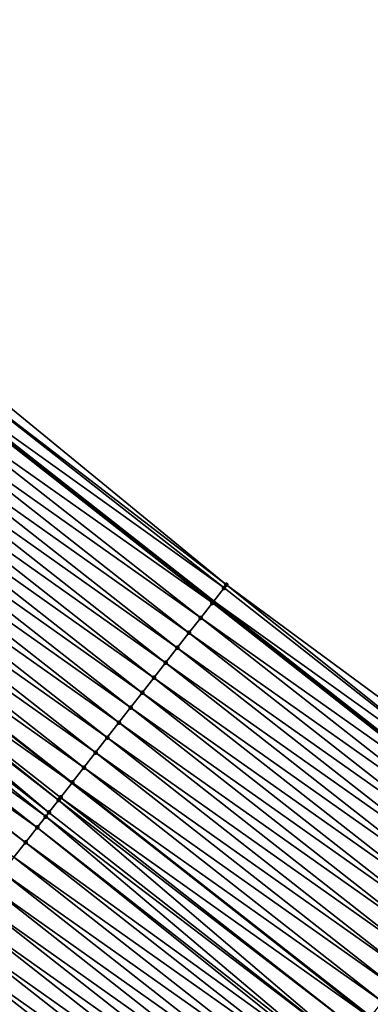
# Model space of a CAD drawing. Header units: feet. Extents: x 2017353 to 2024169, y 808050 to 818690.
# Tile 280 of 305: x 2022533 to 2022551, y 814265 to 814317. Entities that reach past the tile are written whole.
import ezdxf

# ---------------------------------------------------------------- set-up
doc = ezdxf.new("R2010")
doc.units = ezdxf.units.FT
doc.header["$MEASUREMENT"] = 0
for name, color, linetype, lineweight in [('EP_Travel Lane', 172, 'Continuous', 53), ('SB-Road Shots', 141, 'Continuous', 100), ('SB-Road X-Section', 40, 'Continuous', 13), ('STRIPING', 60, 'Continuous', 53)]:
    doc.layers.add(name, color=color, linetype=linetype, lineweight=lineweight)
doc.layers.add('I-77-MM15-17_SB-Surface-BORDER', color=7, linetype='Continuous')
doc.layers.add('I-77-MM15-17_SB-Surface-TIN', color=7, linetype='Continuous')

msp = doc.modelspace()

# ---------------------------------------------------------------- linework, layer by layer
at = {"layer": 'EP_Travel Lane'}
msp.add_polyline3d([(2022363.896363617, 814415.7639268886, 276.2497545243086), (2022380.475366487, 814404.5971398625, 276.9193262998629), (2022397.056419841, 814393.4289717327, 277.5037378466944), (2022413.695736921, 814381.9513699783, 278.0654989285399), (2022430.111499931, 814370.5480351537, 278.7647199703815), (2022446.704739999, 814358.8620513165, 279.463305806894), (2022462.860096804, 814347.0992825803, 280.2728093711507), (2022479.015040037, 814335.336814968, 281.0970606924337), (2022495.231312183, 814323.0995666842, 281.8329891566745), (2022511.114236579, 814310.9648094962, 282.5260936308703), (2022527.098091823, 814298.6690633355, 283.2363162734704), (2022542.824971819, 814286.3335518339, 283.9437080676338), (2022558.550940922, 814273.9987547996, 284.6837772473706)], dxfattribs=at)
at = {"layer": 'I-77-MM15-17_SB-Surface-BORDER', "color": 3, "linetype": 'Continuous', "lineweight": -3}
msp.add_polyline3d([(2022415.818784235, 814385.0179235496, 278.2453278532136), (2022432.144824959, 814373.4822830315, 278.8895506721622), (2022448.637267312, 814361.5260896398, 279.6009175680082), (2022464.737503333, 814349.6879158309, 280.4163414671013), (2022480.715725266, 814337.6839108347, 281.2632511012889), (2022496.844530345, 814325.220285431, 281.9948351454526), (2022512.335371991, 814312.5706834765, 282.6588594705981), (2022528.022198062, 814299.852976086, 283.3362702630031), (2022543.494054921, 814287.1911650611, 284.0234243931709), (2022559.589401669, 814275.3295919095, 284.8034136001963)], dxfattribs=at)
at = {"layer": 'I-77-MM15-17_SB-Surface-TIN', "color": 128, "linetype": 'Continuous', "lineweight": -3}
for points in [[(2022543.494054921, 814287.1911650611, 284.0234243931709), (2022528.022198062, 814299.852976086, 283.3362702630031), (2022527.639961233, 814299.3632832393, 283.2950553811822)], [(2022543.366695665, 814287.0279540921, 284.0088566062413), (2022527.639961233, 814299.3632832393, 283.2950553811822), (2022527.098091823, 814298.6690633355, 283.2363162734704)], [(2022543.366695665, 814287.0279540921, 284.0088566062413), (2022543.494054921, 814287.1911650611, 284.0234243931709), (2022527.639961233, 814299.3632832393, 283.2950553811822)], [(2022542.751598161, 814286.2394986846, 283.9348840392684), (2022527.024660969, 814298.5749868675, 283.2283563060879), (2022526.409673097, 814297.7864454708, 283.1504510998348)], [(2022527.024660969, 814298.5749868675, 283.2283563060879), (2022542.824971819, 814286.3335518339, 283.9437080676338), (2022527.098091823, 814298.6690633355, 283.2363162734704)], [(2022542.751598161, 814286.2394986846, 283.9348840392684), (2022542.824971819, 814286.3335518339, 283.9437080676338), (2022527.024660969, 814298.5749868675, 283.2283563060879)], [(2022543.366695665, 814287.0279540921, 284.0088566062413), (2022527.098091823, 814298.6690633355, 283.2363162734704), (2022542.824971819, 814286.3335518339, 283.9437080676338)], [(2022542.136684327, 814285.4508992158, 283.8543228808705), (2022526.409673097, 814297.7864454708, 283.1504510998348), (2022525.794829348, 814296.9977910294, 283.0673758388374)], [(2022542.136684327, 814285.4508992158, 283.8543228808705), (2022542.751598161, 814286.2394986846, 283.9348840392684), (2022526.409673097, 814297.7864454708, 283.1504510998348)], [(2022541.521882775, 814284.6622116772, 283.7697338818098), (2022525.794829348, 814296.9977910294, 283.0673758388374), (2022525.179887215, 814296.2092137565, 282.9878298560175)], [(2022541.521882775, 814284.6622116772, 283.7697338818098), (2022542.136684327, 814285.4508992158, 283.8543228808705), (2022525.794829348, 814296.9977910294, 283.0673758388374)], [(2022540.906948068, 814283.8736285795, 283.6899214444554), (2022525.179887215, 814296.2092137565, 282.9878298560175), (2022524.564872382, 814295.4206935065, 282.9108917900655)], [(2022540.906948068, 814283.8736285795, 283.6899214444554), (2022541.521882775, 814284.6622116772, 283.7697338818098), (2022525.179887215, 814296.2092137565, 282.9878298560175)], [(2022540.291861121, 814283.0851648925, 283.6155702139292), (2022524.564872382, 814295.4206935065, 282.9108917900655), (2022523.94982027, 814294.6322024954, 282.8352909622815)], [(2022540.291861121, 814283.0851648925, 283.6155702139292), (2022540.906948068, 814283.8736285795, 283.6899214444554), (2022524.564872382, 814295.4206935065, 282.9108917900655)], [(2022539.676722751, 814282.2967415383, 283.5430635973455), (2022523.94982027, 814294.6322024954, 282.8352909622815), (2022523.334778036, 814293.8437037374, 282.7593358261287)], [(2022539.676722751, 814282.2967415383, 283.5430635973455), (2022540.291861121, 814283.0851648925, 283.6155702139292), (2022523.94982027, 814294.6322024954, 282.8352909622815)], [(2022539.061576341, 814281.5083244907, 283.4708454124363), (2022523.334778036, 814293.8437037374, 282.7593358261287), (2022522.719810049, 814293.0551467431, 282.6807172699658)], [(2022539.061576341, 814281.5083244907, 283.4708454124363), (2022539.676722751, 814282.2967415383, 283.5430635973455), (2022523.334778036, 814293.8437037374, 282.7593358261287)], [(2022538.446453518, 814280.719888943, 283.3977811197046), (2022522.719810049, 814293.0551467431, 282.6807172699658), (2022522.104816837, 814292.2666095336, 282.603003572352)], [(2022538.446453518, 814280.719888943, 283.3977811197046), (2022539.061576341, 814281.5083244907, 283.4708454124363), (2022522.719810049, 814293.0551467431, 282.6807172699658)], [(2022537.831392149, 814279.9314051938, 283.322512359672), (2022522.104816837, 814292.2666095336, 282.603003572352), (2022521.489790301, 814291.478098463, 282.5264853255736)], [(2022537.831392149, 814279.9314051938, 283.322512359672), (2022538.446453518, 814280.719888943, 283.3977811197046), (2022522.104816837, 814292.2666095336, 282.603003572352)], [(2022537.216395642, 814279.1428705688, 283.2449168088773), (2022521.489790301, 814291.478098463, 282.5264853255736), (2022520.874799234, 814290.6895595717, 282.44869470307)], [(2022537.216395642, 814279.1428705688, 283.2449168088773), (2022537.831392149, 814279.9314051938, 283.322512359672), (2022521.489790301, 814291.478098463, 282.5264853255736)], [(2022536.601399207, 814278.3543358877, 283.1673186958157), (2022520.874799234, 814290.6895595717, 282.44869470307), (2022520.259834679, 814289.9009998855, 282.3699530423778)], [(2022536.601399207, 814278.3543358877, 283.1673186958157), (2022537.216395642, 814279.1428705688, 283.2449168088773), (2022520.874799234, 814290.6895595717, 282.44869470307)], [(2022535.986358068, 814277.5658362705, 283.0913242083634), (2022520.259834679, 814289.9009998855, 282.3699530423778), (2022519.644757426, 814289.1125285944, 282.2952540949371)], [(2022535.986358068, 814277.5658362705, 283.0913242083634), (2022536.601399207, 814278.3543358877, 283.1673186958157), (2022520.259834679, 814289.9009998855, 282.3699530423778)], [(2022519.029549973, 814288.3241594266, 282.2252257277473), (2022535.363581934, 814276.7675753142, 283.0170764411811), (2022519.637128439, 814289.1027522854, 282.2943856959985)], [(2022535.371243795, 814276.7773940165, 283.017953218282), (2022519.644757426, 814289.1125285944, 282.2952540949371), (2022519.637128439, 814289.1027522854, 282.2943856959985)], [(2022535.371243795, 814276.7773940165, 283.017953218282), (2022519.637128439, 814289.1027522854, 282.2943856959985), (2022535.363581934, 814276.7675753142, 283.0170764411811)], [(2022535.371243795, 814276.7773940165, 283.017953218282), (2022535.986358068, 814277.5658362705, 283.0913242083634), (2022519.644757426, 814289.1125285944, 282.2952540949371)], [(2022534.140706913, 814275.2007513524, 282.8822718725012), (2022518.846171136, 814288.0892266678, 282.205423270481), (2022518.414221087, 814287.5358855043, 282.1595533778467)], [(2022534.646922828, 814275.8492007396, 282.9355298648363), (2022519.029549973, 814288.3241594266, 282.2252257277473), (2022518.846171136, 814288.0892266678, 282.205423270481)], [(2022534.140706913, 814275.2007513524, 282.8822718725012), (2022534.646922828, 814275.8492007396, 282.9355298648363), (2022518.846171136, 814288.0892266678, 282.205423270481)], [(2022534.756046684, 814275.9890167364, 282.9475537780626), (2022535.363581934, 814276.7675753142, 283.0170764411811), (2022519.029549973, 814288.3241594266, 282.2252257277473)], [(2022534.646922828, 814275.8492007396, 282.9355298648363), (2022534.756046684, 814275.9890167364, 282.9475537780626), (2022519.029549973, 814288.3241594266, 282.2252257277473)], [(2022533.971527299, 814274.984096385, 282.8655128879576), (2022518.414221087, 814287.5358855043, 282.1595533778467), (2022517.798847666, 814286.747646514, 282.095478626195)], [(2022533.971527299, 814274.984096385, 282.8655128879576), (2022534.140706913, 814275.2007513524, 282.8822718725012), (2022518.414221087, 814287.5358855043, 282.1595533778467)], [(2022559.092816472, 814274.6931062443, 284.7446715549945), (2022543.366695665, 814287.0279540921, 284.0088566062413), (2022542.824971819, 814286.3335518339, 283.9437080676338)], [(2022559.092816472, 814274.6931062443, 284.7446715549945), (2022543.494054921, 814287.1911650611, 284.0234243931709), (2022543.366695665, 814287.0279540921, 284.0088566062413)], [(2022559.092816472, 814274.6931062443, 284.7446715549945), (2022559.589401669, 814275.3295919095, 284.8034136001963), (2022543.494054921, 814287.1911650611, 284.0234243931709)], [(2022533.5252093, 814274.4126097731, 282.8226521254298), (2022517.798847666, 814286.747646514, 282.095478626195), (2022517.183408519, 814285.9594590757, 282.0337615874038)], [(2022533.5252093, 814274.4126097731, 282.8226521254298), (2022533.971527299, 814274.984096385, 282.8655128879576), (2022517.798847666, 814286.747646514, 282.095478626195)], [(2022532.909657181, 814273.6245109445, 282.7649875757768), (2022517.183408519, 814285.9594590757, 282.0337615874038), (2022516.942179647, 814285.6505567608, 282.0102215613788)], [(2022532.909657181, 814273.6245109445, 282.7649875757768), (2022533.5252093, 814274.4126097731, 282.8226521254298), (2022517.183408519, 814285.9594590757, 282.0337615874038)], [(2022558.47758419, 814273.9047565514, 284.6755336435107), (2022542.751598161, 814286.2394986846, 283.9348840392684), (2022542.136684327, 814285.4508992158, 283.8543228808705)], [(2022542.751598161, 814286.2394986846, 283.9348840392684), (2022558.550940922, 814273.9987547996, 284.6837772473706), (2022542.824971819, 814286.3335518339, 283.9437080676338)], [(2022558.47758419, 814273.9047565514, 284.6755336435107), (2022558.550940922, 814273.9987547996, 284.6837772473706), (2022542.751598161, 814286.2394986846, 283.9348840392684)], [(2022559.092816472, 814274.6931062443, 284.7446715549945), (2022542.824971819, 814286.3335518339, 283.9437080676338), (2022558.550940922, 814273.9987547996, 284.6837772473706)], [(2022532.294099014, 814272.8364168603, 282.7075400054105), (2022532.909657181, 814273.6245109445, 282.7649875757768), (2022516.942179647, 814285.6505567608, 282.0102215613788)], [(2022557.862539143, 814273.1162599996, 284.5996791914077), (2022542.136684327, 814285.4508992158, 283.8543228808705), (2022541.521882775, 814284.6622116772, 283.7697338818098)], [(2022557.862539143, 814273.1162599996, 284.5996791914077), (2022558.47758419, 814273.9047565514, 284.6755336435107), (2022542.136684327, 814285.4508992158, 283.8543228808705)], [(2022557.247635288, 814272.3276527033, 284.5187598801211), (2022541.521882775, 814284.6622116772, 283.7697338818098), (2022540.906948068, 814283.8736285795, 283.6899214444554)], [(2022557.247635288, 814272.3276527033, 284.5187598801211), (2022557.862539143, 814273.1162599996, 284.5996791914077), (2022541.521882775, 814284.6622116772, 283.7697338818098)], [(2022556.632613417, 814271.5391379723, 284.4420740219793), (2022540.906948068, 814283.8736285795, 283.6899214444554), (2022540.291861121, 814283.0851648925, 283.6155702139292)], [(2022556.632613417, 814271.5391379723, 284.4420740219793), (2022557.247635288, 814272.3276527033, 284.5187598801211), (2022540.906948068, 814283.8736285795, 283.6899214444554)], [(2022556.017550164, 814270.7506557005, 284.3668726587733), (2022540.291861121, 814283.0851648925, 283.6155702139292), (2022539.676722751, 814282.2967415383, 283.5430635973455)], [(2022556.017550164, 814270.7506557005, 284.3668726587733), (2022556.632613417, 814271.5391379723, 284.4420740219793), (2022540.291861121, 814283.0851648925, 283.6155702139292)], [(2022555.402526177, 814269.9621426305, 284.2902627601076), (2022539.676722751, 814282.2967415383, 283.5430635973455), (2022539.061576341, 814281.5083244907, 283.4708454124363)], [(2022555.402526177, 814269.9621426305, 284.2902627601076), (2022556.017550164, 814270.7506557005, 284.3668726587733), (2022539.676722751, 814282.2967415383, 283.5430635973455)], [(2022554.78753529, 814269.1736035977, 284.2124654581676), (2022539.061576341, 814281.5083244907, 283.4708454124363), (2022538.446453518, 814280.719888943, 283.3977811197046)], [(2022554.78753529, 814269.1736035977, 284.2124654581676), (2022555.402526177, 814269.9621426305, 284.2902627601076), (2022539.061576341, 814281.5083244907, 283.4708454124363)], [(2022554.172567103, 814268.3850467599, 284.1338538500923), (2022538.446453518, 814280.719888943, 283.3977811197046), (2022537.831392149, 814279.9314051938, 283.322512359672)], [(2022554.172567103, 814268.3850467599, 284.1338538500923), (2022554.78753529, 814269.1736035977, 284.2124654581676), (2022538.446453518, 814280.719888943, 283.3977811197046)], [(2022553.557572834, 814267.5965103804, 284.0561778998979), (2022537.831392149, 814279.9314051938, 283.322512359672), (2022537.216395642, 814279.1428705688, 283.2449168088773)], [(2022553.557572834, 814267.5965103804, 284.0561778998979), (2022554.172567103, 814268.3850467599, 284.1338538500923), (2022537.831392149, 814279.9314051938, 283.322512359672)], [(2022552.942571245, 814266.8079797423, 283.9787645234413), (2022537.216395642, 814279.1428705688, 283.2449168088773), (2022536.601399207, 814278.3543358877, 283.1673186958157)], [(2022552.942571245, 814266.8079797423, 283.9787645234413), (2022553.557572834, 814267.5965103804, 284.0561778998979), (2022537.216395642, 814279.1428705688, 283.2449168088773)], [(2022552.327613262, 814266.0194149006, 283.8997868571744), (2022536.601399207, 814278.3543358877, 283.1673186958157), (2022535.986358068, 814277.5658362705, 283.0913242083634)], [(2022552.327613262, 814266.0194149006, 283.8997868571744), (2022552.942571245, 814266.8079797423, 283.9787645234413), (2022536.601399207, 814278.3543358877, 283.1673186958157)], [(2022551.712628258, 814265.2308712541, 283.8217785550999), (2022535.986358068, 814277.5658362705, 283.0913242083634), (2022535.371243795, 814276.7773940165, 283.017953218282)], [(2022551.712628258, 814265.2308712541, 283.8217785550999), (2022552.327613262, 814266.0194149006, 283.8997868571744), (2022535.986358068, 814277.5658362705, 283.0913242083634)], [(2022551.058919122, 814264.3931149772, 283.746524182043), (2022535.363581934, 814276.7675753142, 283.0170764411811), (2022534.756046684, 814275.9890167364, 282.9475537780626)], [(2022551.097450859, 814264.4424785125, 283.750671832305), (2022535.371243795, 814276.7773940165, 283.017953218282), (2022535.363581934, 814276.7675753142, 283.0170764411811)], [(2022551.097450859, 814264.4424785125, 283.750671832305), (2022535.363581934, 814276.7675753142, 283.0170764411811), (2022551.089754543, 814264.4326186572, 283.7498433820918)], [(2022551.058919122, 814264.3931149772, 283.746524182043), (2022551.089754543, 814264.4326186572, 283.7498433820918), (2022535.363581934, 814276.7675753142, 283.0170764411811)], [(2022551.097450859, 814264.4424785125, 283.750671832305), (2022551.712628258, 814265.2308712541, 283.8217785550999), (2022535.371243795, 814276.7773940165, 283.017953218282)], [(2022549.866553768, 814262.8661183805, 283.627911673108), (2022534.646922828, 814275.8492007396, 282.9355298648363), (2022534.140706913, 814275.2007513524, 282.8822718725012)], [(2022550.482034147, 814263.654273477, 283.6881497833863), (2022534.756046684, 814275.9890167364, 282.9475537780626), (2022534.646922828, 814275.8492007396, 282.9355298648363)], [(2022549.866553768, 814262.8661183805, 283.627911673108), (2022550.482034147, 814263.654273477, 283.6881497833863), (2022534.646922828, 814275.8492007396, 282.9355298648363)], [(2022550.482034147, 814263.654273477, 283.6881497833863), (2022551.058919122, 814264.3931149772, 283.746524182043), (2022534.756046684, 814275.9890167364, 282.9475537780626)], [(2022549.866553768, 814262.8661183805, 283.627911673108), (2022534.140706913, 814275.2007513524, 282.8822718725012), (2022533.971527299, 814274.984096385, 282.8655128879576)], [(2022549.25104873, 814262.0779826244, 283.5685580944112), (2022533.971527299, 814274.984096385, 282.8655128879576), (2022533.5252093, 814274.4126097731, 282.8226521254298)], [(2022549.25104873, 814262.0779826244, 283.5685580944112), (2022549.866553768, 814262.8661183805, 283.627911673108), (2022533.971527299, 814274.984096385, 282.8655128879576)], [(2022549.113369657, 814261.9017087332, 283.5556306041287), (2022533.5252093, 814274.4126097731, 282.8226521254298), (2022532.909657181, 814273.6245109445, 282.7649875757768)], [(2022549.113369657, 814261.9017087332, 283.5556306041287), (2022549.25104873, 814262.0779826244, 283.5685580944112), (2022533.5252093, 814274.4126097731, 282.8226521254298)], [(2022548.635472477, 814261.2899027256, 283.5117591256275), (2022532.909657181, 814273.6245109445, 282.7649875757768), (2022532.294099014, 814272.8364168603, 282.7075400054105)], [(2022548.635472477, 814261.2899027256, 283.5117591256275), (2022549.113369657, 814261.9017087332, 283.5556306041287), (2022532.909657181, 814273.6245109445, 282.7649875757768)], [(2022548.019874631, 814260.5018397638, 283.4557347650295), (2022532.294099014, 814272.8364168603, 282.7075400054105), (2022531.678589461, 814272.0482846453, 282.6483485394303)], [(2022548.019874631, 814260.5018397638, 283.4557347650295), (2022548.635472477, 814261.2899027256, 283.5117591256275), (2022532.294099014, 814272.8364168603, 282.7075400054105)], [(2022547.404273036, 814259.7137797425, 283.399844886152), (2022531.678589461, 814272.0482846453, 282.6483485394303), (2022531.063057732, 814271.2601698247, 282.5899525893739)], [(2022547.404273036, 814259.7137797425, 283.399844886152), (2022548.019874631, 814260.5018397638, 283.4557347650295), (2022531.678589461, 814272.0482846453, 282.6483485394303)], [(2022546.788673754, 814258.9257179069, 283.3438720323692), (2022531.063057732, 814271.2601698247, 282.5899525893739), (2022530.447544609, 814270.4720404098, 282.5308891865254)], [(2022546.788673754, 814258.9257179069, 283.3438720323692), (2022547.404273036, 814259.7137797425, 283.399844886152), (2022531.063057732, 814271.2601698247, 282.5899525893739)], [(2022546.173116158, 814258.1376233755, 283.2864038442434), (2022530.447544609, 814270.4720404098, 282.5308891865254), (2022529.83206705, 814269.6838831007, 282.4705500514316)], [(2022546.173116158, 814258.1376233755, 283.2864038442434), (2022546.788673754, 814258.9257179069, 283.3438720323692), (2022530.447544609, 814270.4720404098, 282.5308891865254)], [(2022545.557596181, 814257.3494993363, 283.227586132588), (2022529.83206705, 814269.6838831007, 282.4705500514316), (2022529.216627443, 814268.8956960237, 282.4088494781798)], [(2022545.557596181, 814257.3494993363, 283.227586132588), (2022546.173116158, 814258.1376233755, 283.2864038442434), (2022529.83206705, 814269.6838831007, 282.4705500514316)], [(2022544.942099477, 814256.5613570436, 283.1679335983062), (2022529.216627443, 814268.8956960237, 282.4088494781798), (2022528.601239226, 814268.1074686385, 282.3453054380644)], [(2022544.942099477, 814256.5613570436, 283.1679335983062), (2022545.557596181, 814257.3494993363, 283.227586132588), (2022529.216627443, 814268.8956960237, 282.4088494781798)], [(2022544.326581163, 814255.7732317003, 283.1090562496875), (2022528.601239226, 814268.1074686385, 282.3453054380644), (2022527.985868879, 814267.3192272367, 282.2811203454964)], [(2022544.326581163, 814255.7732317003, 283.1090562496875), (2022544.942099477, 814256.5613570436, 283.1679335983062), (2022528.601239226, 814268.1074686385, 282.3453054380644)], [(2022543.71099792, 814254.9851572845, 283.0525080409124), (2022527.985868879, 814267.3192272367, 282.2811203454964), (2022527.694063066, 814266.9453858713, 282.2496234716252)], [(2022543.71099792, 814254.9851572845, 283.0525080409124), (2022544.326581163, 814255.7732317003, 283.1090562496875), (2022527.985868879, 814267.3192272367, 282.2811203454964)], [(2022527.370560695, 814266.5309370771, 282.2147053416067), (2022543.388419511, 814254.5721769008, 283.0226488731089), (2022527.694063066, 814266.9453858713, 282.2496234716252)], [(2022543.71099792, 814254.9851572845, 283.0525080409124), (2022527.694063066, 814266.9453858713, 282.2496234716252), (2022543.388419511, 814254.5721769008, 283.0226488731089)], [(2022543.095426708, 814254.1970734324, 282.9955282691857), (2022527.370560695, 814266.5309370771, 282.2147053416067), (2022526.755244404, 814265.7426532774, 282.1485811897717)], [(2022543.095426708, 814254.1970734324, 282.9955282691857), (2022543.388419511, 814254.5721769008, 283.0226488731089), (2022527.370560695, 814266.5309370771, 282.2147053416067)], [(2022542.479918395, 814253.4089402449, 282.9362921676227), (2022526.755244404, 814265.7426532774, 282.1485811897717), (2022526.139755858, 814264.9545045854, 282.0886361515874)], [(2022542.479918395, 814253.4089402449, 282.9362921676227), (2022543.095426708, 814254.1970734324, 282.9955282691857), (2022526.755244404, 814265.7426532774, 282.1485811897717)]]:
    msp.add_3dface(points, dxfattribs=at)
at = {"layer": 'SB-Road Shots', "lineweight": 100}
for p in [(2022543.366695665, 814287.0279540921, 284.0088566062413), (2022543.494054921, 814287.1911650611, 284.0234243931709), (2022542.751598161, 814286.2394986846, 283.9348840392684), (2022542.136684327, 814285.4508992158, 283.8543228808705), (2022541.521882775, 814284.6622116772, 283.7697338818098), (2022540.906948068, 814283.8736285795, 283.6899214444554), (2022540.291861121, 814283.0851648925, 283.6155702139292), (2022539.676722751, 814282.2967415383, 283.5430635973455), (2022539.061576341, 814281.5083244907, 283.4708454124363), (2022538.446453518, 814280.719888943, 283.3977811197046), (2022537.831392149, 814279.9314051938, 283.322512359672), (2022537.216395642, 814279.1428705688, 283.2449168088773), (2022536.601399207, 814278.3543358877, 283.1673186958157), (2022535.986358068, 814277.5658362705, 283.0913242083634), (2022535.371243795, 814276.7773940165, 283.017953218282), (2022534.646922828, 814275.8492007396, 282.9355298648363), (2022534.756046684, 814275.9890167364, 282.9475537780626), (2022534.140706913, 814275.2007513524, 282.8822718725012), (2022533.971527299, 814274.984096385, 282.8655128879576), (2022533.5252093, 814274.4126097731, 282.8226521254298), (2022532.909657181, 814273.6245109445, 282.7649875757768)]:
    msp.add_point(p, dxfattribs=at)
at = {"layer": 'SB-Road X-Section', "extrusion": (0.7863446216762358, -0.6167726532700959, 0.03540663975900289), "elevation": 1088196.183552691, "flags": 128}
msp.add_lwpolyline([(1888944.260496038, -38269.34215681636), (1888944.053474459, -38269.3567337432), (1888943.053474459, -38269.43075272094), (1888942.053474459, -38269.5113644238), (1888941.053474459, -38269.59600649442), (1888940.053474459, -38269.6758690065), (1888939.053474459, -38269.75026688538), (1888938.053474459, -38269.82281899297), (1888937.053474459, -38269.89508248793), (1888936.053474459, -38269.96819262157), (1888935.053474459, -38270.04350860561), (1888934.053474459, -38270.12115284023), (1888933.053474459, -38270.19879963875), (1888932.053474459, -38270.27484180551), (1888931.053474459, -38270.34825882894), (1888930.053474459, -38270.41870243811), (1888929.876115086, -38270.43073389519), (1888929.053474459, -38270.48402530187), (1888928.778591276, -38270.50079480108), (1888928.053474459, -38270.54368245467), (1888927.053474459, -38270.60138318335), (1888926.053474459, -38270.65886679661), (1888925.053474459, -38270.71809539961), (1888924.053474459, -38270.77652798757), (1888923.053474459, -38270.83562844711), (1888922.053474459, -38270.89600543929), (1888921.053474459, -38270.95774472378), (1888920.053474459, -38271.02132863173), (1888919.053474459, -38271.08555399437), (1888918.053474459, -38271.15201066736), (1888917.053474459, -38271.21817630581), (1888916.053474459, -38271.27815895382), (1888915.053474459, -38271.33027365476), (1888914.053474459, -38271.38706955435), (1888913.053474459, -38271.44904286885)], dxfattribs=at)
at = {"layer": 'SB-Road X-Section', "extrusion": (0.7863446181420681, -0.6167726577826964, 0.03540663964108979), "elevation": 1088216.172730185, "flags": 128}
msp.add_lwpolyline([(1888944.867003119, -38269.26974333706), (1888944.059719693, -38269.32852223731), (1888943.059719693, -38269.39770352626), (1888942.059719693, -38269.47360556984), (1888941.059719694, -38269.55457565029), (1888940.059719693, -38269.63130962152), (1888939.059719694, -38269.70655816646), (1888938.059719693, -38269.78321613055), (1888937.059719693, -38269.86106224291), (1888936.059719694, -38269.93972317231), (1888935.059719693, -38270.01744785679), (1888934.059719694, -38270.09490980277), (1888933.059719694, -38270.17393702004), (1888932.059719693, -38270.25199426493), (1888931.059719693, -38270.32314560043), (1888930.997098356, -38270.32729585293), (1888930.059719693, -38270.38570687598), (1888929.059719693, -38270.44598277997), (1888928.059719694, -38270.50537359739), (1888927.836050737, -38270.51830919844), (1888927.059719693, -38270.56220820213), (1888926.059719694, -38270.61826771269), (1888925.059719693, -38270.67419265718), (1888924.059719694, -38270.73020062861), (1888923.059719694, -38270.78770487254), (1888922.059719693, -38270.84655948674), (1888921.059719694, -38270.90624944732), (1888920.059719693, -38270.96516373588), (1888919.059719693, -38271.0217474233), (1888918.059719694, -38271.07876294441), (1888917.059719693, -38271.13803621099), (1888916.059719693, -38271.19803359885), (1888915.059719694, -38271.25666331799), (1888914.059719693, -38271.31338488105), (1888913.272717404, -38271.35757689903)], dxfattribs=at)
at = {"layer": 'STRIPING'}
msp.add_polyline3d([(2022357.110498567, 814405.6324898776, 275.7657682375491), (2022373.706172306, 814394.4892157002, 276.4100861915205), (2022390.304959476, 814383.3438509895, 276.9252260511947), (2022406.789204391, 814371.9760234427, 277.4897153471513), (2022423.205009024, 814360.572659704, 278.1873842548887), (2022439.585510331, 814349.0403130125, 278.825763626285), (2022455.747906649, 814337.2799961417, 279.5127364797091), (2022471.909444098, 814325.5203042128, 280.2303349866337), (2022487.893144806, 814313.443155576, 280.9254638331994), (2022503.776558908, 814301.3080242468, 281.6007071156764), (2022519.637128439, 814289.1027522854, 282.2943856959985), (2022535.363581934, 814276.7675753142, 283.0170764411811), (2022551.089754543, 814264.4326186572, 283.7498433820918)], dxfattribs=at)

doc.saveas('drawing.dxf')
